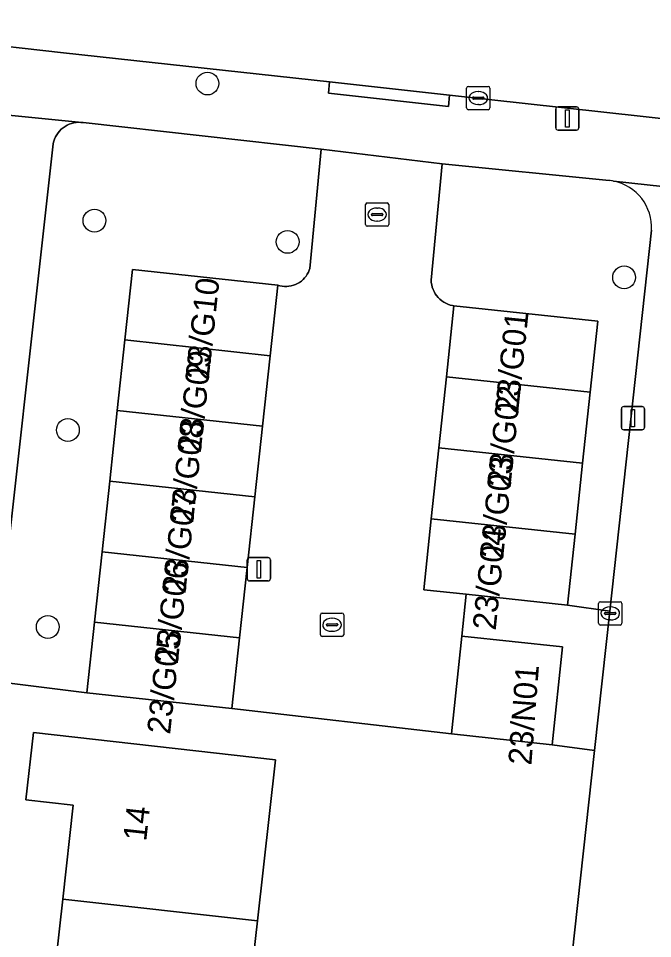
# Model space of a CAD drawing. Extents: x 161928 to 163071, y 386474 to 387428.
# Drawn here: x 162560.47 to 162587.69, y 387074.3 to 387113.8 of the extents above; entities that cross this region are included whole.
import ezdxf

# ---------------------------------------------------------------- set-up
doc = ezdxf.new("R2010")
doc.units = 0
for name, color, linetype in [('IMGEO_Boom', 7, 'Continuous'), ('IMGEO_Erf', 7, 'Continuous'), ('IMGEO_Groenvoorziening', 7, 'Continuous'), ('IMGEO_Kolk', 7, 'Continuous'), ('IMGEO_Lichtmast', 7, 'Continuous'), ('IMGEO_Muur', 7, 'Continuous'), ('IMGEO_Pand', 7, 'Continuous'), ('IMGEO_Pand_nummerreeks', 7, 'Continuous'), ('IMGEO_Rijbaan_lokaal_open', 7, 'Continuous'), ('IMGEO_Voetpad_open', 7, 'Continuous')]:
    doc.layers.add(name, color=color, linetype=linetype)

msp = doc.modelspace()

# ---------------------------------------------------------------- linework, layer by layer
at = {"layer": 'IMGEO_Boom'}
for centre in [(162568.583, 387111.001), (162563.733, 387105.117), (162572.025, 387104.204), (162586.471, 387102.681), (162562.592, 387096.13), (162561.731, 387087.677)]:
    msp.add_circle(centre, 0.489, dxfattribs=at)
at = {"layer": 'IMGEO_Erf'}
for points in [[(162579.66, 387031.882), (162585.197, 387082.374), (162583.378, 387082.624), (162579.061, 387083.085), (162569.635, 387084.176), (162563.402, 387084.851), (162559.385, 387085.352), (162553.682, 387034.281)], [(162561.929, 387072.044), (162562.373, 387075.998), (162562.825, 387080.022), (162560.789, 387080.251), (162561.114, 387083.145), (162571.507, 387081.978), (162570.73, 387075.062), (162569.977, 387068.355)]]:
    msp.add_lwpolyline(points, dxfattribs=at)
at = {"layer": 'IMGEO_Groenvoorziening'}
msp.add_lwpolyline([(162572.981, 387103.057), (162573.464, 387108.181), (162563.255, 387109.323), (162563.153, 387109.334), (162563.051, 387109.336), (162562.949, 387109.328), (162562.848, 387109.312), (162562.749, 387109.286), (162562.652, 387109.252), (162562.559, 387109.21), (162562.471, 387109.159), (162562.387, 387109.1), (162562.308, 387109.035), (162562.236, 387108.962), (162562.171, 387108.883), (162562.113, 387108.799), (162562.062, 387108.71), (162562.02, 387108.617), (162561.986, 387108.52), (162561.961, 387108.421), (162561.959, 387108.409), (162559.385, 387085.352), (162563.402, 387084.851), (162563.73, 387087.88), (162564.058, 387090.908), (162564.386, 387093.937), (162564.714, 387096.965), (162565.042, 387099.994), (162565.37, 387103.022), (162571.603, 387102.347), (162571.697, 387102.321), (162571.792, 387102.303), (162571.889, 387102.294), (162571.986, 387102.293), (162572.083, 387102.301), (162572.178, 387102.318), (162572.272, 387102.343), (162572.363, 387102.377), (162572.451, 387102.418), (162572.535, 387102.468), (162572.614, 387102.524), (162572.688, 387102.587), (162572.755, 387102.657), (162572.817, 387102.732), (162572.871, 387102.813), (162572.918, 387102.898), (162572.957, 387102.987)], close=True, dxfattribs=at)
msp.add_lwpolyline([(162585.83, 387106.837), (162578.657, 387107.547), (162578.187, 387102.562), (162578.194, 387102.46), (162578.211, 387102.358), (162578.236, 387102.259), (162578.271, 387102.162), (162578.313, 387102.069), (162578.364, 387101.98), (162578.423, 387101.896), (162578.489, 387101.818), (162578.562, 387101.745), (162578.641, 387101.68), (162578.725, 387101.621), (162578.814, 387101.571), (162578.908, 387101.529), (162579.005, 387101.495), (162579.104, 387101.47), (162579.166, 387101.459), (162585.338, 387100.801), (162585.013, 387097.754), (162584.688, 387094.708), (162584.364, 387091.662), (162584.039, 387088.615), (162585.853, 387088.352), (162587.646, 387104.706)], dxfattribs=at)
for centre, radius, start, end in [((162585.651, 387105.013), 1.833, 78.3461, 84.3871), ((162585.624, 387104.822), 2.026, 356.7282, 78.6851)]:
    msp.add_arc(centre, radius, start, end, dxfattribs=at)
at = {"layer": 'IMGEO_Kolk'}
for p, q in [((162579.785, 387110.878), (162580.637, 387110.878)), ((162579.71, 387109.952), (162579.71, 387110.804)), ((162580.012, 387110.421), (162580.41, 387110.421)), ((162580.198, 387110.658), (162580.223, 387110.658)), ((162580.711, 387110.804), (162580.711, 387109.952)), ((162579.969, 387110.372), (162579.969, 387110.384)), ((162580.407, 387110.335), (162580.009, 387110.335)), ((162580.221, 387110.098), (162580.196, 387110.098)), ((162580.453, 387110.384), (162580.453, 387110.372)), ((162580.637, 387109.878), (162579.785, 387109.878)), ((162575.369, 387104.95), (162575.369, 387105.802)), ((162575.444, 387105.876), (162576.296, 387105.876)), ((162576.37, 387105.802), (162576.37, 387104.95)), ((162575.628, 387105.37), (162575.628, 387105.382)), ((162576.066, 387105.333), (162575.668, 387105.333)), ((162575.671, 387105.419), (162576.069, 387105.419)), ((162575.857, 387105.656), (162575.882, 387105.656)), ((162576.112, 387105.382), (162576.112, 387105.37)), ((162575.88, 387105.096), (162575.855, 387105.096)), ((162576.296, 387104.876), (162575.444, 387104.876)), ((162585.451, 387088.76), (162586.303, 387088.76)), ((162585.376, 387087.834), (162585.376, 387088.686)), ((162585.678, 387088.303), (162586.076, 387088.303)), ((162585.864, 387088.54), (162585.889, 387088.54)), ((162586.377, 387088.686), (162586.377, 387087.834)), ((162573.431, 387087.344), (162573.431, 387088.196)), ((162573.506, 387088.27), (162574.358, 387088.27)), ((162573.919, 387088.05), (162573.944, 387088.05)), ((162574.432, 387088.196), (162574.432, 387087.344)), ((162585.635, 387088.254), (162585.635, 387088.266)), ((162586.073, 387088.217), (162585.675, 387088.217)), ((162585.887, 387087.98), (162585.862, 387087.98)), ((162586.119, 387088.266), (162586.119, 387088.254)), ((162573.69, 387087.764), (162573.69, 387087.776)), ((162574.128, 387087.727), (162573.73, 387087.727)), ((162573.733, 387087.813), (162574.131, 387087.813)), ((162574.174, 387087.776), (162574.174, 387087.764)), ((162586.303, 387087.76), (162585.451, 387087.76)), ((162574.358, 387087.27), (162573.506, 387087.27)), ((162573.942, 387087.49), (162573.917, 387087.49))]:
    msp.add_line(p, q, dxfattribs=at)
for points in [[(162579.785, 387110.878), (162580.637, 387110.878)], [(162579.71, 387109.952), (162579.71, 387110.804)], [(162580.711, 387110.804), (162580.711, 387109.952)], [(162580.637, 387109.878), (162579.785, 387109.878)], [(162575.369, 387104.95), (162575.369, 387105.802)], [(162575.444, 387105.876), (162576.296, 387105.876)], [(162576.37, 387105.802), (162576.37, 387104.95)], [(162576.296, 387104.876), (162575.444, 387104.876)], [(162585.451, 387088.76), (162586.303, 387088.76)], [(162585.376, 387087.834), (162585.376, 387088.686)], [(162586.377, 387088.686), (162586.377, 387087.834)], [(162573.431, 387087.344), (162573.431, 387088.196)], [(162573.506, 387088.27), (162574.358, 387088.27)], [(162574.432, 387088.196), (162574.432, 387087.344)], [(162586.303, 387087.76), (162585.451, 387087.76)], [(162574.358, 387087.27), (162573.506, 387087.27)]]:
    msp.add_lwpolyline(points, dxfattribs=at)
for centre, radius, start, end in [((162579.787, 387110.802), 0.0765, 91.552, 178.448), ((162579.787, 387110.802), 0.0765, 91.552, 178.448), ((162580.635, 387110.802), 0.0765, 1.552, 88.448), ((162580.635, 387110.802), 0.0765, 1.552, 88.448), ((162580.009, 387110.381), 0.0403, 85.8775, 175.7526), ((162580.414, 387110.383), 0.0386, 1.7309, 96.639), ((162580.006, 387110.371), 0.0366, 178.938, 274.7102), ((162580.41, 387110.378), 0.043, 264.8664, 352.4533), ((162579.787, 387109.954), 0.0765, 181.552, 268.448), ((162579.787, 387109.954), 0.0765, 181.552, 268.448), ((162580.635, 387109.954), 0.0765, 271.552, 358.448), ((162580.635, 387109.954), 0.0765, 271.552, 358.448), ((162575.446, 387105.8), 0.0765, 91.552, 178.448), ((162575.446, 387105.8), 0.0765, 91.552, 178.448), ((162576.294, 387105.8), 0.0765, 1.552, 88.448), ((162576.294, 387105.8), 0.0765, 1.552, 88.448), ((162575.668, 387105.379), 0.0403, 85.8775, 175.7526), ((162575.665, 387105.369), 0.0366, 178.938, 274.7102), ((162576.069, 387105.376), 0.043, 264.8664, 352.4533), ((162576.073, 387105.381), 0.0386, 1.7309, 96.639), ((162575.446, 387104.952), 0.0765, 181.552, 268.448), ((162575.446, 387104.952), 0.0765, 181.552, 268.448), ((162576.294, 387104.952), 0.0765, 271.552, 358.448), ((162576.294, 387104.952), 0.0765, 271.552, 358.448), ((162585.453, 387088.684), 0.0765, 91.552, 178.448), ((162585.453, 387088.684), 0.0765, 91.552, 178.448), ((162586.301, 387088.684), 0.0765, 1.552, 88.448), ((162586.301, 387088.684), 0.0765, 1.552, 88.448), ((162585.675, 387088.263), 0.0403, 85.8775, 175.7526), ((162586.08, 387088.265), 0.0386, 1.7309, 96.639), ((162573.508, 387088.194), 0.0765, 91.552, 178.448), ((162573.508, 387088.194), 0.0765, 91.552, 178.448), ((162574.356, 387088.194), 0.0765, 1.552, 88.448), ((162574.356, 387088.194), 0.0765, 1.552, 88.448), ((162585.672, 387088.253), 0.0366, 178.938, 274.7102), ((162586.076, 387088.26), 0.043, 264.8664, 352.4533), ((162573.73, 387087.773), 0.0403, 85.8775, 175.7526), ((162573.727, 387087.763), 0.0366, 178.938, 274.7102), ((162574.131, 387087.77), 0.043, 264.8664, 352.4533), ((162574.135, 387087.775), 0.0386, 1.7309, 96.639), ((162585.453, 387087.836), 0.0765, 181.552, 268.448), ((162585.453, 387087.836), 0.0765, 181.552, 268.448), ((162586.301, 387087.836), 0.0765, 271.552, 358.448), ((162586.301, 387087.836), 0.0765, 271.552, 358.448), ((162573.508, 387087.346), 0.0765, 181.552, 268.448), ((162573.508, 387087.346), 0.0765, 181.552, 268.448), ((162574.356, 387087.346), 0.0765, 271.552, 358.448), ((162574.356, 387087.346), 0.0765, 271.552, 358.448)]:
    msp.add_arc(centre, radius, start, end, dxfattribs=at)
for centre, major_axis, ratio, start_param, end_param in [((162580.197, 387110.378), (-0.387, 0.002), 0.722429, 4.712389, 7.853982), ((162580.222, 387110.378), (-0.39, 0.002), 0.717154, 1.570796, 4.712389), ((162575.856, 387105.376), (-0.387, 0.002), 0.722429, 4.712389, 7.853982), ((162575.881, 387105.376), (-0.39, 0.002), 0.717154, 1.570796, 4.712389), ((162585.863, 387088.26), (-0.387, 0.002), 0.722429, 4.712389, 7.853982), ((162585.888, 387088.26), (-0.39, 0.002), 0.717154, 1.570796, 4.712389), ((162573.918, 387087.77), (-0.387, 0.002), 0.722429, 4.712389, 7.853982), ((162573.943, 387087.77), (-0.39, 0.002), 0.717154, 1.570796, 4.712389)]:
    msp.add_ellipse(centre, major_axis=major_axis, ratio=ratio, start_param=start_param, end_param=end_param, dxfattribs=at)
at = {"layer": 'IMGEO_Lichtmast'}
for p, q in [((162583.535, 387109.101), (162583.535, 387109.901)), ((162583.535, 387109.901), (162583.535, 387109.101)), ((162583.635, 387110.001), (162584.425, 387110.001)), ((162584.425, 387110.001), (162583.635, 387110.001)), ((162584.525, 387109.901), (162584.525, 387109.101)), ((162584.525, 387109.101), (162584.525, 387109.901)), ((162584.425, 387109.001), (162583.635, 387109.001)), ((162583.635, 387109.001), (162584.425, 387109.001)), ((162586.352, 387096.238), (162586.352, 387097.038)), ((162586.352, 387097.038), (162586.352, 387096.238)), ((162586.452, 387097.138), (162587.242, 387097.138)), ((162587.242, 387097.138), (162586.452, 387097.138)), ((162587.342, 387097.038), (162587.342, 387096.238)), ((162587.342, 387096.238), (162587.342, 387097.038)), ((162587.242, 387096.138), (162586.452, 387096.138)), ((162586.452, 387096.138), (162587.242, 387096.138)), ((162570.294, 387089.753), (162570.294, 387090.553)), ((162570.294, 387090.553), (162570.294, 387089.753)), ((162570.394, 387090.653), (162571.184, 387090.653)), ((162571.184, 387090.653), (162570.394, 387090.653)), ((162571.284, 387090.553), (162571.284, 387089.753)), ((162571.284, 387089.753), (162571.284, 387090.553)), ((162571.184, 387089.653), (162570.394, 387089.653)), ((162570.394, 387089.653), (162571.184, 387089.653))]:
    msp.add_line(p, q, dxfattribs=at)
for points in [[(162583.955, 387109.876), (162584.105, 387109.876), (162584.105, 387109.126), (162583.955, 387109.126), (162583.955, 387109.876)], [(162586.772, 387097.013), (162586.922, 387097.013), (162586.922, 387096.263), (162586.772, 387096.263), (162586.772, 387097.013)], [(162570.714, 387090.528), (162570.864, 387090.528), (162570.864, 387089.778), (162570.714, 387089.778), (162570.714, 387090.528)]]:
    msp.add_lwpolyline(points, dxfattribs=at)
for centre, start, end in [((162583.635, 387109.901), 90, 180), ((162583.635, 387109.901), 90, 180), ((162584.425, 387109.901), 0, 90), ((162584.425, 387109.901), 360, 90), ((162583.635, 387109.101), 180, 270), ((162583.635, 387109.101), 180, 270), ((162584.425, 387109.101), 270, 0), ((162584.425, 387109.101), 270, 0), ((162586.452, 387097.038), 90, 180), ((162586.452, 387097.038), 90, 180), ((162587.242, 387097.038), 0, 90), ((162587.242, 387097.038), 360, 90), ((162586.452, 387096.238), 180, 270), ((162586.452, 387096.238), 180, 270), ((162587.242, 387096.238), 270, 0), ((162587.242, 387096.238), 270, 0), ((162570.394, 387090.553), 90, 180), ((162570.394, 387090.553), 90, 180), ((162571.184, 387090.553), 0, 90), ((162571.184, 387090.553), 360, 90), ((162570.394, 387089.753), 180, 270), ((162570.394, 387089.753), 180, 270), ((162571.184, 387089.753), 270, 0), ((162571.184, 387089.753), 270, 0)]:
    msp.add_arc(centre, 0.1, start, end, dxfattribs=at)
at = {"layer": 'IMGEO_Muur'}
msp.add_lwpolyline([(162579.061, 387083.085), (162569.635, 387084.176)], dxfattribs=at)
at = {"layer": 'IMGEO_Pand'}
for points in [[(162571.275, 387099.318), (162571.603, 387102.347), (162565.37, 387103.022), (162565.042, 387099.994)], [(162578.841, 387098.412), (162585.013, 387097.754), (162585.338, 387100.801), (162579.166, 387101.459)], [(162565.042, 387099.994), (162564.714, 387096.965), (162570.947, 387096.29), (162571.275, 387099.318)], [(162578.516, 387095.366), (162584.688, 387094.708), (162585.013, 387097.754), (162578.841, 387098.412)], [(162564.386, 387093.937), (162570.619, 387093.262), (162570.947, 387096.29), (162564.714, 387096.965)], [(162578.192, 387092.319), (162584.364, 387091.662), (162584.688, 387094.708), (162578.516, 387095.366)], [(162564.058, 387090.908), (162570.291, 387090.233), (162570.619, 387093.262), (162564.386, 387093.937)], [(162577.867, 387089.273), (162579.684, 387089.079), (162584.039, 387088.615), (162584.364, 387091.662), (162578.192, 387092.319)], [(162563.73, 387087.88), (162569.963, 387087.204), (162570.291, 387090.233), (162564.058, 387090.908)], [(162563.402, 387084.851), (162569.635, 387084.176), (162569.963, 387087.204), (162563.73, 387087.88)], [(162583.826, 387086.822), (162579.509, 387087.283), (162579.061, 387083.085), (162583.378, 387082.624)], [(162570.73, 387075.062), (162571.507, 387081.978), (162561.114, 387083.145), (162560.789, 387080.251), (162562.825, 387080.022), (162562.373, 387075.998)], [(162562.373, 387075.998), (162561.929, 387072.044), (162559.953, 387072.266), (162559.643, 387069.512), (162569.977, 387068.355), (162570.73, 387075.062)]]:
    msp.add_lwpolyline(points, close=True, dxfattribs=at)
at = {"layer": 'IMGEO_Rijbaan_lokaal_open'}
msp.add_lwpolyline([(162551.121, 387123.708), (162549.1, 387105.67), (162549.111, 387105.73), (162549.291, 387106.488), (162549.538, 387107.226), (162549.849, 387107.94), (162550.223, 387108.622), (162550.657, 387109.269), (162551.147, 387109.874), (162551.689, 387110.434), (162552.278, 387110.942), (162552.911, 387111.396), (162553.582, 387111.792), (162554.285, 387112.126), (162555.015, 387112.395), (162555.767, 387112.599), (162556.534, 387112.734), (162557.309, 387112.801), (162558.088, 387112.798), (162562.401, 387112.324), (162573.826, 387111.069), (162578.98, 387110.503), (162595.478, 387108.691)], dxfattribs=at)
msp.add_lwpolyline([(162578.657, 387107.547), (162573.464, 387108.181), (162572.981, 387103.057), (162572.957, 387102.987), (162572.918, 387102.898), (162572.871, 387102.813), (162572.817, 387102.732), (162572.755, 387102.657), (162572.688, 387102.587), (162572.614, 387102.524), (162572.535, 387102.468), (162572.451, 387102.418), (162572.363, 387102.377), (162572.272, 387102.343), (162572.178, 387102.318), (162572.083, 387102.301), (162571.986, 387102.293), (162571.889, 387102.294), (162571.792, 387102.303), (162571.697, 387102.321), (162571.603, 387102.347), (162571.275, 387099.318), (162570.947, 387096.29), (162570.619, 387093.262), (162570.291, 387090.233), (162569.963, 387087.204), (162569.635, 387084.176), (162579.061, 387083.085), (162579.509, 387087.283), (162579.684, 387089.079), (162577.867, 387089.273), (162578.192, 387092.319), (162578.516, 387095.366), (162578.841, 387098.412), (162579.166, 387101.459), (162579.104, 387101.47), (162579.005, 387101.495), (162578.908, 387101.529), (162578.814, 387101.571), (162578.725, 387101.621), (162578.641, 387101.68), (162578.562, 387101.745), (162578.489, 387101.818), (162578.423, 387101.896), (162578.364, 387101.98), (162578.313, 387102.069), (162578.271, 387102.162), (162578.236, 387102.259), (162578.211, 387102.358), (162578.194, 387102.46), (162578.187, 387102.562)], close=True, dxfattribs=at)
at = {"layer": 'IMGEO_Voetpad_open'}
for points in [[(162573.826, 387111.069), (162562.401, 387112.324), (162558.088, 387112.798), (162557.309, 387112.801), (162556.534, 387112.734), (162555.767, 387112.599), (162555.015, 387112.395), (162554.285, 387112.126), (162553.582, 387111.792), (162552.911, 387111.396), (162552.278, 387110.942), (162551.689, 387110.434), (162551.147, 387109.874), (162550.657, 387109.269), (162550.223, 387108.622), (162549.849, 387107.94), (162549.538, 387107.226), (162549.291, 387106.488), (162549.111, 387105.73), (162549.802, 387105.695)], [(162586.021, 387106.808), (162593.234, 387106.02), (162595.426, 387108.202), (162595.478, 387108.691), (162578.98, 387110.503), (162578.929, 387110.017), (162573.775, 387110.58), (162573.826, 387111.069)], [(162553.542, 387110.312), (162558.17, 387109.823), (162563.051, 387109.336), (162563.153, 387109.334), (162563.255, 387109.323), (162573.464, 387108.181), (162578.657, 387107.547), (162585.83, 387106.837)], [(162559.385, 387085.352), (162561.959, 387108.409), (162561.961, 387108.421), (162561.986, 387108.52), (162562.02, 387108.617), (162562.062, 387108.71), (162562.113, 387108.799), (162562.171, 387108.883), (162562.236, 387108.962), (162562.308, 387109.035), (162562.387, 387109.1), (162562.471, 387109.159), (162562.559, 387109.21), (162562.652, 387109.252), (162562.749, 387109.286), (162562.848, 387109.312), (162562.949, 387109.328), (162563.051, 387109.336), (162558.17, 387109.823)], [(162593.234, 387106.02), (162586.021, 387106.808)], [(162587.646, 387104.706), (162585.853, 387088.352), (162585.197, 387082.374), (162579.66, 387031.882), (162579.639, 387031.682), (162578.795, 387024.159), (162578.784, 387023.924), (162578.642, 387022.637), (162577.957, 387016.448), (162577.768, 387014.735)]]:
    msp.add_lwpolyline(points, dxfattribs=at)
for points in [[(162573.826, 387111.069), (162573.775, 387110.58), (162578.929, 387110.017), (162578.98, 387110.503)], [(162585.197, 387082.374), (162585.853, 387088.352), (162584.039, 387088.615), (162579.684, 387089.079), (162579.509, 387087.283), (162583.826, 387086.822), (162583.378, 387082.624)]]:
    msp.add_lwpolyline(points, close=True, dxfattribs=at)
for centre, radius, start, end in [((162585.651, 387105.013), 1.833, 78.3461, 84.3871), ((162585.624, 387104.822), 2.026, 356.7282, 78.6851)]:
    msp.add_arc(centre, radius, start, end, dxfattribs=at)

# ---------------------------------------------------------------- texts
at = {"layer": 'IMGEO_Pand_nummerreeks'}
for s, rotation, p in [('23/G10', 83.7948, (162568.632, 387098.244)), ('23/G01', 84.0972, (162581.917, 387096.799)), ('23/G09', 83.7948, (162568.293, 387095.126)), ('23/G02', 84.0972, (162581.589, 387093.623)), ('23/G08', 83.7948, (162567.965, 387092.111)), ('23/G03', 84.0972, (162581.273, 387090.57)), ('23/G07', 83.7948, (162567.636, 387089.087)), ('23/G04', 84.0972, (162580.956, 387087.509)), ('23/G06', 83.7948, (162567.308, 387086.066)), ('23/G05', 83.7948, (162566.979, 387083.044)), ('23/N01', 85.6013, (162582.488, 387081.721)), ('14', 83.6514, (162565.953, 387078.453))]:
    msp.add_text(s, height=1, rotation=rotation, dxfattribs=at).set_placement(p)

doc.saveas('drawing.dxf')
